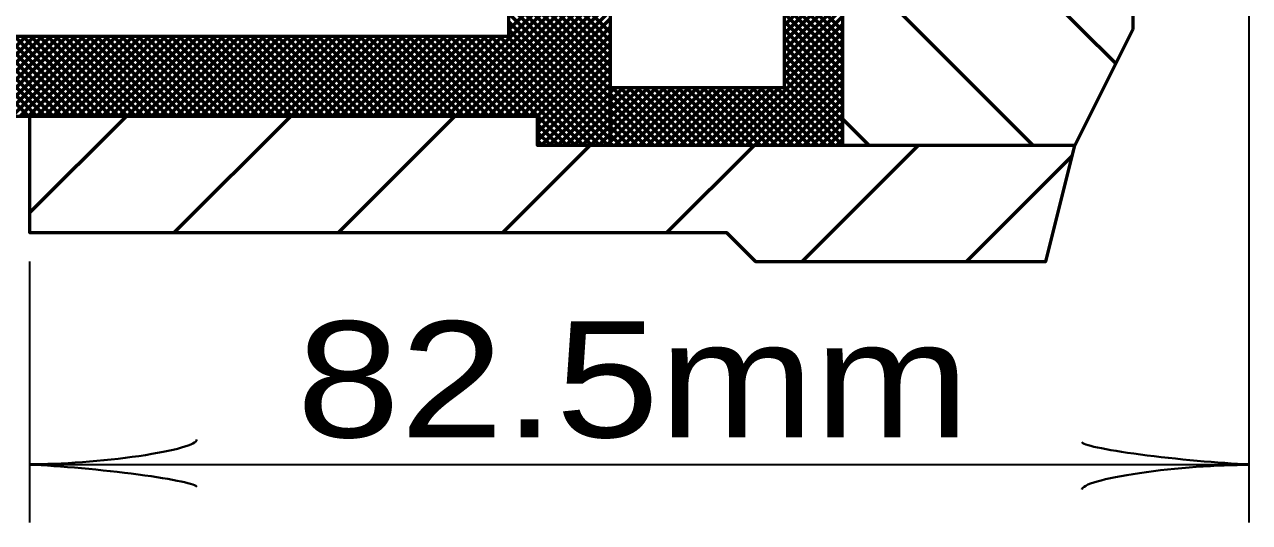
# Model space of a CAD drawing. Extents: x -32 to 824, y -6 to 538.
# Drawn here: x 367.88 to 393.2, y 378.62 to 388.92 of the extents above; entities that cross this region are included whole.
import ezdxf

# ---------------------------------------------------------------- set-up
doc = ezdxf.new("R2010")
doc.units = 0
doc.header["$LTSCALE"] = 1.1
doc.layers.add('1', color=7, linetype='Continuous', lineweight=53)

msp = doc.modelspace()

# ---------------------------------------------------------------- linework, layer by layer
at = {"layer": '1'}
for p, q in [((390.431, 388.109), (385.522, 393.018)), ((390.785, 392.418), (390.785, 388.818)), ((379.985, 387.563), (376.331, 391.218)), ((379.985, 387.733), (376.5, 391.218)), ((379.985, 387.903), (376.67, 391.218)), ((379.985, 388.072), (376.84, 391.218)), ((379.985, 388.242), (377.009, 391.218)), ((379.985, 388.412), (377.179, 391.218)), ((379.985, 388.581), (377.349, 391.218)), ((379.985, 388.751), (377.519, 391.218)), ((377.885, 388.802), (379.985, 390.902)), ((376.271, 387.018), (379.985, 390.732)), ((376.441, 387.018), (379.985, 390.562)), ((376.611, 387.018), (379.985, 390.393)), ((376.781, 387.018), (379.985, 390.223)), ((388.728, 386.418), (384.785, 390.361)), ((376.95, 387.018), (379.985, 390.053)), ((383.585, 388.906), (384.785, 390.106)), ((384.785, 388.796), (383.585, 389.996)), ((383.585, 388.736), (384.785, 389.936)), ((377.12, 387.018), (379.985, 389.883)), ((377.29, 387.018), (379.985, 389.714)), ((384.785, 388.626), (383.585, 389.826)), ((383.585, 388.566), (384.785, 389.766)), ((384.785, 388.457), (383.585, 389.656)), ((377.459, 387.018), (379.985, 389.544)), ((379.985, 387.393), (377.885, 389.493)), ((383.585, 388.396), (384.785, 389.596)), ((384.785, 388.287), (383.585, 389.487)), ((383.585, 388.227), (384.785, 389.427)), ((377.629, 387.018), (379.985, 389.374)), ((377.799, 387.018), (379.985, 389.204)), ((379.985, 387.224), (377.885, 389.324)), ((379.985, 387.054), (377.885, 389.154)), ((384.785, 388.117), (383.585, 389.317)), ((383.585, 388.057), (384.785, 389.257)), ((384.785, 387.947), (383.585, 389.147)), ((379.985, 386.884), (377.885, 388.984)), ((377.969, 387.018), (379.985, 389.035)), ((383.585, 387.887), (384.785, 389.087)), ((384.785, 387.778), (383.585, 388.978)), ((383.585, 387.718), (384.785, 388.918)), ((366.259, 387.018), (367.909, 388.668)), ((367.972, 387.018), (366.322, 388.668)), ((366.429, 387.018), (368.079, 388.668)), ((368.142, 387.018), (366.492, 388.668)), ((366.598, 387.018), (368.248, 388.668)), ((368.312, 387.018), (366.662, 388.668)), ((366.768, 387.018), (368.418, 388.668)), ((368.482, 387.018), (366.832, 388.668)), ((366.938, 387.018), (368.588, 388.668)), ((368.651, 387.018), (367.001, 388.668)), ((367.107, 387.018), (368.757, 388.668)), ((368.821, 387.018), (367.171, 388.668)), ((367.277, 387.018), (368.927, 388.668)), ((368.991, 387.018), (367.341, 388.668)), ((367.447, 387.018), (369.097, 388.668)), ((369.16, 387.018), (367.51, 388.668)), ((367.616, 387.018), (369.266, 388.668)), ((369.33, 387.018), (367.68, 388.668)), ((367.786, 387.018), (369.436, 388.668)), ((369.5, 387.018), (367.85, 388.668)), ((367.956, 387.018), (369.606, 388.668)), ((369.669, 387.018), (368.019, 388.668)), ((368.126, 387.018), (369.776, 388.668)), ((369.839, 387.018), (368.189, 388.668)), ((368.295, 387.018), (369.945, 388.668)), ((370.009, 387.018), (368.359, 388.668)), ((368.465, 387.018), (370.115, 388.668)), ((370.179, 387.018), (368.529, 388.668)), ((368.635, 387.018), (370.285, 388.668)), ((370.348, 387.018), (368.698, 388.668)), ((368.804, 387.018), (370.454, 388.668)), ((370.518, 387.018), (368.868, 388.668)), ((368.974, 387.018), (370.624, 388.668)), ((370.688, 387.018), (369.038, 388.668)), ((369.144, 387.018), (370.794, 388.668)), ((370.857, 387.018), (369.207, 388.668)), ((369.314, 387.018), (370.964, 388.668)), ((371.027, 387.018), (369.377, 388.668)), ((369.483, 387.018), (371.133, 388.668)), ((371.197, 387.018), (369.547, 388.668)), ((369.653, 387.018), (371.303, 388.668)), ((371.366, 387.018), (369.716, 388.668)), ((369.823, 387.018), (371.473, 388.668)), ((371.536, 387.018), (369.886, 388.668)), ((369.992, 387.018), (371.642, 388.668)), ((371.706, 387.018), (370.056, 388.668)), ((370.162, 387.018), (371.812, 388.668)), ((371.876, 387.018), (370.226, 388.668)), ((370.332, 387.018), (371.982, 388.668)), ((372.045, 387.018), (370.395, 388.668)), ((370.501, 387.018), (372.151, 388.668)), ((372.215, 387.018), (370.565, 388.668)), ((370.671, 387.018), (372.321, 388.668)), ((372.385, 387.018), (370.735, 388.668)), ((370.841, 387.018), (372.491, 388.668)), ((372.554, 387.018), (370.904, 388.668)), ((371.011, 387.018), (372.661, 388.668)), ((372.724, 387.018), (371.074, 388.668)), ((371.18, 387.018), (372.83, 388.668)), ((372.894, 387.018), (371.244, 388.668)), ((371.35, 387.018), (373, 388.668)), ((373.064, 387.018), (371.413, 388.668)), ((371.52, 387.018), (373.17, 388.668)), ((373.233, 387.018), (371.583, 388.668)), ((371.689, 387.018), (373.339, 388.668)), ((373.403, 387.018), (371.753, 388.668)), ((371.859, 387.018), (373.509, 388.668)), ((373.573, 387.018), (371.923, 388.668)), ((372.029, 387.018), (373.679, 388.668)), ((373.742, 387.018), (372.092, 388.668)), ((372.199, 387.018), (373.849, 388.668)), ((373.912, 387.018), (372.262, 388.668)), ((372.368, 387.018), (374.018, 388.668)), ((374.082, 387.018), (372.432, 388.668)), ((372.538, 387.018), (374.188, 388.668)), ((374.251, 387.018), (372.601, 388.668)), ((372.708, 387.018), (374.358, 388.668)), ((374.421, 387.018), (372.771, 388.668)), ((372.877, 387.018), (374.527, 388.668)), ((374.591, 387.018), (372.941, 388.668)), ((373.047, 387.018), (374.697, 388.668)), ((374.761, 387.018), (373.111, 388.668)), ((373.217, 387.018), (374.867, 388.668)), ((374.93, 387.018), (373.28, 388.668)), ((373.386, 387.018), (375.036, 388.668)), ((375.1, 387.018), (373.45, 388.668)), ((373.556, 387.018), (375.206, 388.668)), ((375.27, 387.018), (373.62, 388.668)), ((373.726, 387.018), (375.376, 388.668)), ((375.439, 387.018), (373.789, 388.668)), ((373.896, 387.018), (375.546, 388.668)), ((375.609, 387.018), (373.959, 388.668)), ((374.065, 387.018), (375.715, 388.668)), ((375.779, 387.018), (374.129, 388.668)), ((374.235, 387.018), (375.885, 388.668)), ((375.949, 387.018), (374.298, 388.668)), ((374.405, 387.018), (376.055, 388.668)), ((376.118, 387.018), (374.468, 388.668)), ((374.574, 387.018), (376.224, 388.668)), ((376.288, 387.018), (374.638, 388.668)), ((374.744, 387.018), (376.394, 388.668)), ((376.458, 387.018), (374.808, 388.668)), ((374.914, 387.018), (376.564, 388.668)), ((376.627, 387.018), (374.977, 388.668)), ((375.084, 387.018), (376.733, 388.668)), ((376.797, 387.018), (375.147, 388.668)), ((375.253, 387.018), (376.903, 388.668)), ((376.967, 387.018), (375.317, 388.668)), ((375.423, 387.018), (377.073, 388.668)), ((377.136, 387.018), (375.486, 388.668)), ((375.593, 387.018), (377.243, 388.668)), ((377.306, 387.018), (375.656, 388.668)), ((375.762, 387.018), (377.412, 388.668)), ((377.476, 387.018), (375.826, 388.668)), ((375.932, 387.018), (377.582, 388.668)), ((377.646, 387.018), (375.996, 388.668)), ((376.102, 387.018), (377.752, 388.668)), ((377.815, 387.018), (376.165, 388.668)), ((377.985, 387.018), (376.335, 388.668)), ((378.155, 387.018), (376.505, 388.668)), ((378.324, 387.018), (376.674, 388.668)), ((379.094, 386.418), (376.844, 388.668)), ((379.264, 386.418), (377.014, 388.668)), ((379.434, 386.418), (377.184, 388.668)), ((379.603, 386.418), (377.353, 388.668)), ((379.773, 386.418), (377.523, 388.668)), ((379.943, 386.418), (377.693, 388.668)), ((379.985, 386.545), (377.862, 388.668)), ((379.985, 386.715), (377.885, 388.815)), ((378.138, 387.018), (379.985, 388.865)), ((378.308, 387.018), (379.985, 388.695)), ((382.455, 386.418), (384.785, 388.748)), ((384.785, 387.608), (383.585, 388.808)), ((384.785, 387.438), (383.585, 388.638)), ((390.785, 388.818), (389.585, 386.418)), ((378.478, 387.018), (379.985, 388.526)), ((382.625, 386.418), (384.785, 388.578)), ((382.795, 386.418), (384.785, 388.409)), ((384.785, 387.269), (383.585, 388.469)), ((378.485, 386.856), (379.985, 388.356)), ((378.485, 386.686), (379.985, 388.186)), ((382.965, 386.418), (384.785, 388.239)), ((384.785, 387.099), (383.585, 388.299)), ((384.785, 386.929), (383.585, 388.129)), ((378.485, 386.517), (379.985, 388.017)), ((383.134, 386.418), (384.785, 388.069)), ((383.304, 386.418), (384.785, 387.899)), ((384.785, 386.759), (383.585, 387.959)), ((378.556, 386.418), (379.985, 387.847)), ((378.726, 386.418), (379.985, 387.677)), ((379.985, 387.512), (380.092, 387.618)), ((379.985, 387.342), (380.261, 387.618)), ((379.985, 387.172), (380.431, 387.618)), ((379.985, 387.003), (380.601, 387.618)), ((379.985, 386.833), (380.77, 387.618)), ((379.985, 386.663), (380.94, 387.618)), ((379.985, 386.494), (381.11, 387.618)), ((381.224, 386.418), (380.024, 387.618)), ((380.08, 386.418), (381.28, 387.618)), ((381.393, 386.418), (380.193, 387.618)), ((380.249, 386.418), (381.449, 387.618)), ((381.563, 386.418), (380.363, 387.618)), ((380.419, 386.418), (381.619, 387.618)), ((381.733, 386.418), (380.533, 387.618)), ((380.589, 386.418), (381.789, 387.618)), ((381.903, 386.418), (380.703, 387.618)), ((380.758, 386.418), (381.958, 387.618)), ((382.072, 386.418), (380.872, 387.618)), ((380.928, 386.418), (382.128, 387.618)), ((382.242, 386.418), (381.042, 387.618)), ((381.098, 386.418), (382.298, 387.618)), ((382.412, 386.418), (381.212, 387.618)), ((381.268, 386.418), (382.468, 387.618)), ((382.581, 386.418), (381.381, 387.618)), ((381.437, 386.418), (382.637, 387.618)), ((382.751, 386.418), (381.551, 387.618)), ((381.607, 386.418), (382.807, 387.618)), ((382.921, 386.418), (381.721, 387.618)), ((381.777, 386.418), (382.977, 387.618)), ((383.091, 386.418), (381.891, 387.618)), ((381.946, 386.418), (383.146, 387.618)), ((383.26, 386.418), (382.06, 387.618)), ((382.116, 386.418), (383.316, 387.618)), ((383.43, 386.418), (382.23, 387.618)), ((382.286, 386.418), (383.486, 387.618)), ((383.6, 386.418), (382.4, 387.618)), ((383.769, 386.418), (382.569, 387.618)), ((383.939, 386.418), (382.739, 387.618)), ((384.109, 386.418), (382.909, 387.618)), ((384.278, 386.418), (383.078, 387.618)), ((384.448, 386.418), (383.248, 387.618)), ((384.618, 386.418), (383.418, 387.618)), ((383.474, 386.418), (384.785, 387.73)), ((384.785, 386.59), (383.585, 387.79)), ((384.785, 386.42), (383.585, 387.62)), ((378.896, 386.418), (379.985, 387.507)), ((381.054, 386.418), (379.985, 387.487)), ((383.643, 386.418), (384.785, 387.56)), ((383.813, 386.418), (384.785, 387.39)), ((379.066, 386.418), (379.985, 387.338)), ((379.235, 386.418), (379.985, 387.168)), ((380.884, 386.418), (379.985, 387.317)), ((380.715, 386.418), (379.985, 387.147)), ((383.983, 386.418), (384.785, 387.221)), ((367.985, 385.023), (369.981, 387.018)), ((370.975, 384.618), (373.375, 387.018)), ((374.369, 384.618), (376.769, 387.018)), ((378.924, 386.418), (378.485, 386.857)), ((379.405, 386.418), (379.985, 386.998)), ((380.545, 386.418), (379.985, 386.977)), ((384.153, 386.418), (384.785, 387.051)), ((384.322, 386.418), (384.785, 386.881)), ((385.334, 386.418), (384.785, 386.967)), ((378.755, 386.418), (378.485, 386.687)), ((379.575, 386.418), (379.985, 386.829)), ((379.744, 386.418), (379.985, 386.659)), ((380.375, 386.418), (379.985, 386.808)), ((380.206, 386.418), (379.985, 386.638)), ((384.492, 386.418), (384.785, 386.711)), ((377.763, 384.618), (379.563, 386.418)), ((378.585, 386.418), (378.485, 386.518)), ((379.914, 386.418), (379.985, 386.489)), ((380.036, 386.418), (379.985, 386.468)), ((381.157, 384.618), (382.957, 386.418)), ((383.951, 384.018), (386.351, 386.418)), ((384.662, 386.418), (384.785, 386.542)), ((389.585, 386.418), (384.785, 386.418)), ((387.345, 384.018), (389.532, 386.205))]:
    msp.add_line(p, q, dxfattribs=at)
at = {"layer": '1', "lineweight": 35}
for p, q in [((393.185, 390.918), (393.185, 378.618)), ((367.985, 384.018), (367.985, 378.618)), ((367.985, 379.818), (393.185, 379.818))]:
    msp.add_line(p, q, dxfattribs=at)
at = {"layer": '1'}
for points in [[(355.085, 400.668), (355.085, 402.018), (367.985, 402.018), (378.485, 402.018), (378.485, 402.618), (379.985, 402.618), (379.985, 401.418), (379.985, 387.618), (379.985, 386.418), (378.485, 386.418), (378.485, 387.018), (367.985, 387.018), (355.085, 387.018), (355.085, 388.368), (355.085, 389.868), (355.085, 391.218), (367.985, 391.218), (377.885, 391.218), (377.885, 397.818), (367.985, 397.818), (355.085, 397.818), (355.085, 399.168)], [(379.985, 401.418), (379.985, 402.618), (384.785, 402.618), (384.785, 396.918), (384.785, 392.118), (384.785, 386.418), (379.985, 386.418), (379.985, 387.618), (383.585, 387.618), (383.585, 392.118), (383.585, 396.918), (383.585, 401.418)], [(355.685, 388.668), (355.685, 389.568), (377.885, 389.568), (377.885, 388.668)]]:
    msp.add_lwpolyline(points, close=True, dxfattribs=at)
msp.add_lwpolyline([(367.985, 387.018), (367.985, 384.618), (382.385, 384.618), (382.985, 384.018), (388.985, 384.018), (389.585, 386.418)], dxfattribs=at)
at = {"layer": '1', "lineweight": 40}
for centre, major_axis, ratio, start_param, end_param in [((369.295, 380.149), (-2.143, -0.187), 0.122415, 0.896353, 3.141593), ((369.295, 380.149), (-2.143, -0.187), 0.122415, 0.896353, 3.141593), ((391.841, 380.072), (2.108, -0.211), 0.07063, 3.140715, 5.41811), ((369.33, 379.564), (-2.108, 0.211), 0.07063, 3.140715, 5.41811), ((369.33, 379.564), (-2.108, 0.211), 0.07063, 3.140715, 5.41811), ((391.876, 379.486), (2.143, 0.187), 0.122415, 0.896353, 3.141593)]:
    msp.add_ellipse(centre, major_axis=major_axis, ratio=ratio, start_param=start_param, end_param=end_param, dxfattribs=at)

# ---------------------------------------------------------------- texts
at = {"layer": '1', "width": 1.2}
msp.add_text('82.5mm', height=2.4, dxfattribs=at).set_placement((373.5, 380.38))

doc.saveas('drawing.dxf')
